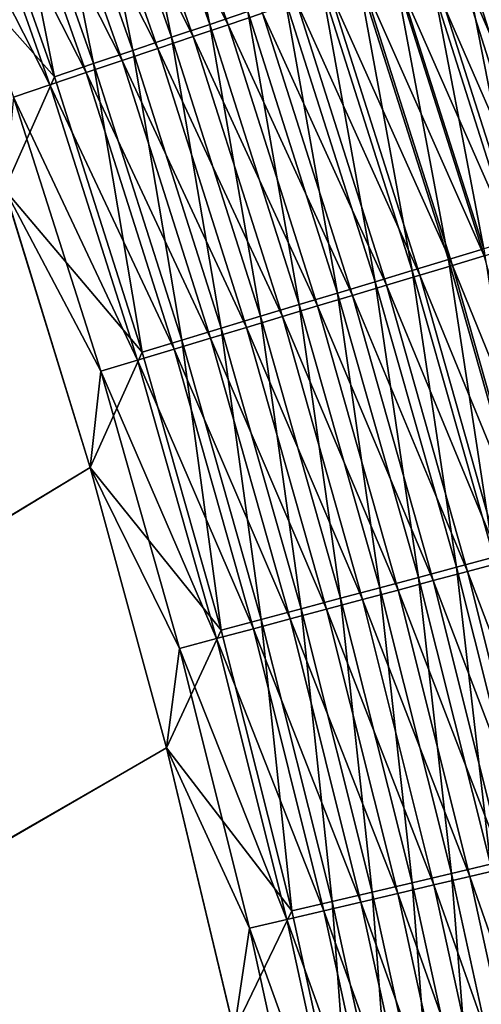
# Model space of a CAD drawing. Header units: metres. Extents: x 0 to 1400, y -1400 to 0.
# Tile 265 of 342: x 1214 to 1234, y -422 to -381. Entities that reach past the tile are written whole.
import ezdxf

# ---------------------------------------------------------------- set-up
doc = ezdxf.new("R2010")
doc.units = ezdxf.units.M

msp = doc.modelspace()

# ---------------------------------------------------------------- linework, layer by layer
at = {"layer": 'None'}
for points in [[(1219.839355, -368.859833, -501.510986), (1222.388062, -381.077789, -502.030121), (1218.265015, -369.448334, -502.029266)], [(1222.388062, -381.077789, -502.030121), (1219.839355, -368.859833, -501.510986), (1223.980225, -380.54126, -501.512177)], [(1218.265015, -369.448334, -502.029266), (1220.775146, -381.621338, -502.470123), (1216.670044, -370.044586, -502.469543)], [(1223.155762, -381.096771, -498.669525), (1219.02771, -369.427277, -498.668396), (1217.577148, -369.968689, -499.145538)], [(1218.265015, -369.448334, -502.029266), (1222.388062, -381.077789, -502.030121), (1220.775146, -381.621338, -502.470123)], [(1224.599854, -380.610962, -498.121552), (1219.02771, -369.427277, -498.668396), (1223.155762, -381.096771, -498.669525)], [(1221.688721, -381.590302, -499.146362), (1217.577148, -369.968689, -499.145538), (1216.107544, -370.517212, -499.550812)], [(1223.155762, -381.096771, -498.669525), (1217.577148, -369.968689, -499.145538), (1221.688721, -381.590302, -499.146362)], [(1216.670044, -370.044586, -502.469543), (1219.145508, -382.170502, -502.831543), (1215.058594, -370.646973, -502.831207)], [(1216.670044, -370.044586, -502.469543), (1220.775146, -381.621338, -502.470123), (1219.145508, -382.170502, -502.831543)], [(1217.503296, -382.723907, -503.113678), (1213.434814, -371.253998, -503.113525), (1215.058594, -370.646973, -502.831207)], [(1220.202515, -382.090271, -499.551361), (1216.107544, -370.517212, -499.550812), (1214.622803, -371.071381, -499.883636)], [(1215.058594, -370.646973, -502.831207), (1219.145508, -382.170502, -502.831543), (1217.503296, -382.723907, -503.113678)], [(1221.688721, -381.590302, -499.146362), (1216.107544, -370.517212, -499.550812), (1220.202515, -382.090271, -499.551361)], [(1213.434814, -371.253998, -503.113525), (1215.852783, -383.280121, -503.315887), (1211.802734, -371.864105, -503.315826)], [(1213.126587, -371.629822, -500.143341), (1218.70105, -382.595398, -499.883972), (1214.622803, -371.071381, -499.883636)], [(1215.852783, -383.280121, -503.315887), (1213.434814, -371.253998, -503.113525), (1217.503296, -382.723907, -503.113678)], [(1214.622803, -371.071381, -499.883636), (1218.70105, -382.595398, -499.883972), (1220.202515, -382.090271, -499.551361)], [(1217.187866, -383.104431, -500.143524), (1213.126587, -371.629822, -500.143341), (1211.622803, -372.191101, -500.329376)], [(1218.70105, -382.595398, -499.883972), (1213.126587, -371.629822, -500.143341), (1217.187866, -383.104431, -500.143524)], [(1215.852783, -383.280121, -503.315887), (1209.801758, -376.46347, -503.477753), (1211.802734, -371.864105, -503.315826)], [(1215.667114, -383.616028, -500.329407), (1211.622803, -372.191101, -500.329376), (1210.115112, -372.753815, -500.44104)], [(1217.187866, -383.104431, -500.143524), (1211.622803, -372.191101, -500.329376), (1215.667114, -383.616028, -500.329407)], [(1215.667114, -383.616028, -500.329407), (1210.115112, -372.753815, -500.44104), (1214.142456, -384.128967, -500.44104)], [(1213.765259, -388.009064, -503.477753), (1209.801758, -376.46347, -503.477753), (1215.852783, -383.280121, -503.315887)], [(1236.746948, -389.645538, -496.838531), (1232.890503, -377.538574, -496.83432), (1234.240234, -377.08374, -495.810425)], [(1235.339722, -390.069977, -497.79538), (1231.497314, -378.008087, -497.79184), (1232.890503, -377.538574, -496.83432)], [(1237.671997, -389.662842, -492.421387), (1233.810913, -377.512238, -492.41626), (1232.609863, -377.91629, -493.41864)], [(1235.339722, -390.069977, -497.79538), (1232.890503, -377.538574, -496.83432), (1236.746948, -389.645538, -496.838531)], [(1233.891602, -390.506775, -498.683868), (1230.063477, -378.491241, -498.680878), (1231.497314, -378.008087, -497.79184)], [(1236.458862, -390.028076, -493.423126), (1232.609863, -377.91629, -493.41864), (1231.366089, -378.334686, -494.361725)], [(1233.891602, -390.506775, -498.683868), (1231.497314, -378.008087, -497.79184), (1235.339722, -390.069977, -497.79538)], [(1237.671997, -389.662842, -492.421387), (1232.609863, -377.91629, -493.41864), (1236.458862, -390.028076, -493.423126)], [(1232.405396, -390.955048, -499.501892), (1228.592041, -378.987122, -499.499451), (1230.063477, -378.491241, -498.680878)], [(1232.405396, -390.955048, -499.501892), (1230.063477, -378.491241, -498.680878), (1233.891602, -390.506775, -498.683868)], [(1235.202515, -390.406281, -494.365601), (1231.366089, -378.334686, -494.361725), (1230.082397, -378.766571, -495.243591)], [(1236.458862, -390.028076, -493.423126), (1231.366089, -378.334686, -494.361725), (1235.202515, -390.406281, -494.365601)], [(1230.884033, -391.41394, -500.247467), (1227.085693, -379.49472, -500.245483), (1228.592041, -378.987122, -499.499451)], [(1230.884033, -391.41394, -500.247467), (1228.592041, -378.987122, -499.499451), (1232.405396, -390.955048, -499.501892)], [(1233.905884, -390.796661, -495.246887), (1230.082397, -378.766571, -495.243591), (1228.76123, -379.211029, -496.062378)], [(1235.202515, -390.406281, -494.365601), (1230.082397, -378.766571, -495.243591), (1233.905884, -390.796661, -495.246887)], [(1229.330322, -391.882538, -500.918549), (1225.547485, -380.013123, -500.917023), (1227.085693, -379.49472, -500.245483)], [(1229.330322, -391.882538, -500.918549), (1227.085693, -379.49472, -500.245483), (1230.884033, -391.41394, -500.247467)], [(1232.571411, -391.198364, -496.065155), (1228.76123, -379.211029, -496.062378), (1227.405273, -379.667175, -496.816193)], [(1233.905884, -390.796661, -495.246887), (1228.76123, -379.211029, -496.062378), (1232.571411, -391.198364, -496.065155)], [(1231.201904, -391.610657, -496.818481), (1227.405273, -379.667175, -496.816193), (1226.017334, -380.134125, -497.503235)], [(1232.571411, -391.198364, -496.065155), (1227.405273, -379.667175, -496.816193), (1231.201904, -391.610657, -496.818481)], [(1225.547485, -380.013123, -500.917023), (1227.747437, -392.359955, -501.513306), (1223.980225, -380.54126, -501.512177)], [(1229.800049, -392.032684, -497.505066), (1226.017334, -380.134125, -497.503235), (1224.599854, -380.610962, -498.121552)], [(1227.747437, -392.359955, -501.513306), (1225.547485, -380.013123, -500.917023), (1229.330322, -391.882538, -500.918549)], [(1231.201904, -391.610657, -496.818481), (1226.017334, -380.134125, -497.503235), (1229.800049, -392.032684, -497.505066)], [(1226.139526, -392.844971, -502.030914), (1222.388062, -381.077789, -502.030121), (1223.980225, -380.54126, -501.512177)], [(1228.368408, -392.463684, -498.122986), (1224.599854, -380.610962, -498.121552), (1223.155762, -381.096771, -498.669525)], [(1223.980225, -380.54126, -501.512177), (1227.747437, -392.359955, -501.513306), (1226.139526, -392.844971, -502.030914)], [(1229.800049, -392.032684, -497.505066), (1224.599854, -380.610962, -498.121552), (1228.368408, -392.463684, -498.122986)], [(1222.388062, -381.077789, -502.030121), (1224.510376, -393.336334, -502.470642), (1220.775146, -381.621338, -502.470123)], [(1226.910034, -392.90274, -498.670624), (1223.155762, -381.096771, -498.669525), (1221.688721, -381.590302, -499.146362)], [(1224.510376, -393.336334, -502.470642), (1222.388062, -381.077789, -502.030121), (1226.139526, -392.844971, -502.030914)], [(1228.368408, -392.463684, -498.122986), (1223.155762, -381.096771, -498.669525), (1226.910034, -392.90274, -498.670624)], [(1225.428345, -393.348785, -499.147125), (1221.688721, -381.590302, -499.146362), (1220.202515, -382.090271, -499.551361)], [(1226.910034, -392.90274, -498.670624), (1221.688721, -381.590302, -499.146362), (1225.428345, -393.348785, -499.147125)], [(1220.775146, -381.621338, -502.470123), (1222.864624, -393.832733, -502.831848), (1219.145508, -382.170502, -502.831543)], [(1220.775146, -381.621338, -502.470123), (1224.510376, -393.336334, -502.470642), (1222.864624, -393.832733, -502.831848)], [(1219.145508, -382.170502, -502.831543), (1221.206055, -394.332977, -503.113831), (1217.503296, -382.723907, -503.113678)], [(1218.70105, -382.595398, -499.883972), (1223.927368, -393.80069, -499.55188), (1220.202515, -382.090271, -499.551361)], [(1219.145508, -382.170502, -502.831543), (1222.864624, -393.832733, -502.831848), (1221.206055, -394.332977, -503.113831)], [(1220.202515, -382.090271, -499.551361), (1223.927368, -393.80069, -499.55188), (1225.428345, -393.348785, -499.147125)], [(1219.539063, -394.835785, -503.315918), (1215.852783, -383.280121, -503.315887), (1217.503296, -382.723907, -503.113678)], [(1222.410889, -394.257202, -499.884277), (1218.70105, -382.595398, -499.883972), (1217.187866, -383.104431, -500.143524)], [(1217.503296, -382.723907, -503.113678), (1221.206055, -394.332977, -503.113831), (1219.539063, -394.835785, -503.315918)], [(1223.927368, -393.80069, -499.55188), (1218.70105, -382.595398, -499.883972), (1222.410889, -394.257202, -499.884277)], [(1220.88269, -394.717255, -500.143677), (1217.187866, -383.104431, -500.143524), (1215.667114, -383.616028, -500.329407)], [(1222.410889, -394.257202, -499.884277), (1217.187866, -383.104431, -500.143524), (1220.88269, -394.717255, -500.143677)], [(1219.539063, -394.835785, -503.315918), (1213.765259, -388.009064, -503.477753), (1215.852783, -383.280121, -503.315887)], [(1219.346802, -395.179626, -500.329468), (1215.667114, -383.616028, -500.329407), (1214.142456, -384.128967, -500.44104)], [(1220.88269, -394.717255, -500.143677), (1215.667114, -383.616028, -500.329407), (1219.346802, -395.179626, -500.329468)], [(1217.806885, -395.643219, -500.44104), (1214.142456, -384.128967, -500.44104), (1213.767578, -388.010193, -500.477753)], [(1214.142456, -384.128967, -500.44104), (1217.806885, -395.643219, -500.44104), (1219.346802, -395.179626, -500.329468)], [(1217.352539, -399.679108, -500.477753), (1213.767578, -388.010193, -500.477753), (759.270203, -676.616821, -500.477753)], [(1213.765259, -388.009064, -503.477753), (1217.35083, -399.679199, -503.477753), (762.366577, -676.864197, -503.477753)], [(1217.35083, -399.679199, -503.477753), (1213.765259, -388.009064, -503.477753), (1219.539063, -394.835785, -503.315918)], [(1217.352539, -399.679108, -500.477753), (1217.806885, -395.643219, -500.44104), (1213.767578, -388.010193, -500.477753)], [(1235.841064, -403.043121, -499.504211), (1232.405396, -390.955048, -499.501892), (1233.891602, -390.506775, -498.683868)], [(1234.306396, -403.453827, -500.249329), (1230.884033, -391.41394, -500.247467), (1232.405396, -390.955048, -499.501892)], [(1234.306396, -403.453827, -500.249329), (1232.405396, -390.955048, -499.501892), (1235.841064, -403.043121, -499.504211)], [(1237.348999, -402.945099, -495.250061), (1233.905884, -390.796661, -495.246887), (1232.571411, -391.198364, -496.065155)], [(1232.739136, -403.87326, -500.919983), (1229.330322, -391.882538, -500.918549), (1230.884033, -391.41394, -500.247467)], [(1232.739136, -403.87326, -500.919983), (1230.884033, -391.41394, -500.247467), (1234.306396, -403.453827, -500.249329)], [(1236.002808, -403.304596, -496.06781), (1232.571411, -391.198364, -496.065155), (1231.201904, -391.610657, -496.818481)], [(1237.348999, -402.945099, -495.250061), (1232.571411, -391.198364, -496.065155), (1236.002808, -403.304596, -496.06781)], [(1231.142456, -404.300537, -501.514404), (1227.747437, -392.359955, -501.513306), (1229.330322, -391.882538, -500.918549)], [(1231.142456, -404.300537, -501.514404), (1229.330322, -391.882538, -500.918549), (1232.739136, -403.87326, -500.919983)], [(1234.621338, -403.673523, -496.820679), (1231.201904, -391.610657, -496.818481), (1229.800049, -392.032684, -497.505066)], [(1236.002808, -403.304596, -496.06781), (1231.201904, -391.610657, -496.818481), (1234.621338, -403.673523, -496.820679)], [(1227.747437, -392.359955, -501.513306), (1229.520386, -404.734619, -502.031677), (1226.139526, -392.844971, -502.030914)], [(1229.520386, -404.734619, -502.031677), (1227.747437, -392.359955, -501.513306), (1231.142456, -404.300537, -501.514404)], [(1233.207153, -404.051178, -497.506805), (1229.800049, -392.032684, -497.505066), (1228.368408, -392.463684, -498.122986)], [(1234.621338, -403.673523, -496.820679), (1229.800049, -392.032684, -497.505066), (1233.207153, -404.051178, -497.506805)], [(1231.763062, -404.436829, -498.124359), (1228.368408, -392.463684, -498.122986), (1226.910034, -392.90274, -498.670624)], [(1233.207153, -404.051178, -497.506805), (1228.368408, -392.463684, -498.122986), (1231.763062, -404.436829, -498.124359)], [(1227.877197, -405.174377, -502.471161), (1224.510376, -393.336334, -502.470642), (1226.139526, -392.844971, -502.030914)], [(1230.29187, -404.829712, -498.671661), (1226.910034, -392.90274, -498.670624), (1225.428345, -393.348785, -499.147125)], [(1226.139526, -392.844971, -502.030914), (1229.520386, -404.734619, -502.031677), (1227.877197, -405.174377, -502.471161)], [(1231.763062, -404.436829, -498.124359), (1226.910034, -392.90274, -498.670624), (1230.29187, -404.829712, -498.671661)], [(1224.510376, -393.336334, -502.470642), (1226.217041, -405.618683, -502.832123), (1222.864624, -393.832733, -502.831848)], [(1223.927368, -393.80069, -499.55188), (1228.797363, -405.228851, -499.147858), (1225.428345, -393.348785, -499.147125)], [(1226.217041, -405.618683, -502.832123), (1224.510376, -393.336334, -502.470642), (1227.877197, -405.174377, -502.471161)], [(1225.428345, -393.348785, -499.147125), (1228.797363, -405.228851, -499.147858), (1230.29187, -404.829712, -498.671661)], [(1222.864624, -393.832733, -502.831848), (1224.544067, -406.066406, -503.113953), (1221.206055, -394.332977, -503.113831)], [(1227.283203, -405.633179, -499.552368), (1223.927368, -393.80069, -499.55188), (1222.410889, -394.257202, -499.884277)], [(1222.864624, -393.832733, -502.831848), (1226.217041, -405.618683, -502.832123), (1224.544067, -406.066406, -503.113953)], [(1228.797363, -405.228851, -499.147858), (1223.927368, -393.80069, -499.55188), (1227.283203, -405.633179, -499.552368)], [(1221.206055, -394.332977, -503.113831), (1222.862549, -406.516388, -503.315948), (1219.539063, -394.835785, -503.315918)], [(1225.75354, -406.041687, -499.884583), (1222.410889, -394.257202, -499.884277), (1220.88269, -394.717255, -500.143677)], [(1221.206055, -394.332977, -503.113831), (1224.544067, -406.066406, -503.113953), (1222.862549, -406.516388, -503.315948)], [(1227.283203, -405.633179, -499.552368), (1222.410889, -394.257202, -499.884277), (1225.75354, -406.041687, -499.884583)], [(1222.862549, -406.516388, -503.315948), (1217.35083, -399.679199, -503.477753), (1219.539063, -394.835785, -503.315918)], [(1224.212158, -406.453308, -500.143829), (1220.88269, -394.717255, -500.143677), (1219.346802, -395.179626, -500.329468)], [(1225.75354, -406.041687, -499.884583), (1220.88269, -394.717255, -500.143677), (1224.212158, -406.453308, -500.143829)], [(1217.806885, -395.643219, -500.44104), (1222.662842, -406.867065, -500.329529), (1219.346802, -395.179626, -500.329468)], [(1219.346802, -395.179626, -500.329468), (1222.662842, -406.867065, -500.329529), (1224.212158, -406.453308, -500.143829)], [(1221.109619, -407.28186, -500.44104), (1217.806885, -395.643219, -500.44104), (1217.352539, -399.679108, -500.477753)], [(1222.662842, -406.867065, -500.329529), (1217.806885, -395.643219, -500.44104), (1221.109619, -407.28186, -500.44104)], [(1220.56311, -411.457306, -500.477753), (1217.352539, -399.679108, -500.477753), (759.270203, -676.616821, -500.477753)], [(762.366577, -676.864197, -503.477753), (1217.35083, -399.679199, -503.477753), (1220.562744, -411.458832, -503.477753)], [(1220.562744, -411.458832, -503.477753), (1217.35083, -399.679199, -503.477753), (1222.862549, -406.516388, -503.315948)], [(1220.56311, -411.457306, -500.477753), (1221.109619, -407.28186, -500.44104), (1217.352539, -399.679108, -500.477753)], [(1235.775269, -415.969696, -500.921356), (1232.739136, -403.87326, -500.919983), (1234.306396, -403.453827, -500.249329)], [(1234.166626, -416.347595, -501.515411), (1231.142456, -404.300537, -501.514404), (1232.739136, -403.87326, -500.919983)], [(1234.166626, -416.347595, -501.515411), (1232.739136, -403.87326, -500.919983), (1235.775269, -415.969696, -500.921356)], [(1237.665283, -415.839905, -496.822754), (1234.621338, -403.673523, -496.820679), (1233.207153, -404.051178, -497.506805)], [(1232.532227, -416.731506, -502.03241), (1229.520386, -404.734619, -502.031677), (1231.142456, -404.300537, -501.514404)], [(1232.532227, -416.731506, -502.03241), (1231.142456, -404.300537, -501.514404), (1234.166626, -416.347595, -501.515411)], [(1236.240356, -416.173798, -497.508484), (1233.207153, -404.051178, -497.506805), (1231.763062, -404.436829, -498.124359)], [(1237.665283, -415.839905, -496.822754), (1233.207153, -404.051178, -497.506805), (1236.240356, -416.173798, -497.508484)], [(1229.520386, -404.734619, -502.031677), (1230.876587, -417.120422, -502.471619), (1227.877197, -405.174377, -502.471161)], [(1230.876587, -417.120422, -502.471619), (1229.520386, -404.734619, -502.031677), (1232.532227, -416.731506, -502.03241)], [(1234.7854, -416.514801, -498.125671), (1231.763062, -404.436829, -498.124359), (1230.29187, -404.829712, -498.671661)], [(1236.240356, -416.173798, -497.508484), (1231.763062, -404.436829, -498.124359), (1234.7854, -416.514801, -498.125671)], [(1229.203857, -417.513336, -502.832428), (1226.217041, -405.618683, -502.832123), (1227.877197, -405.174377, -502.471161)], [(1227.877197, -405.174377, -502.471161), (1230.876587, -417.120422, -502.471619), (1229.203857, -417.513336, -502.832428)], [(1228.797363, -405.228851, -499.147858), (1233.303101, -416.862152, -498.672638), (1230.29187, -404.829712, -498.671661)], [(1230.29187, -404.829712, -498.671661), (1233.303101, -416.862152, -498.672638), (1234.7854, -416.514801, -498.125671)], [(1231.797241, -417.215027, -499.14856), (1228.797363, -405.228851, -499.147858), (1227.283203, -405.633179, -499.552368)], [(1233.303101, -416.862152, -498.672638), (1228.797363, -405.228851, -499.147858), (1231.797241, -417.215027, -499.14856)], [(1226.217041, -405.618683, -502.832123), (1227.518311, -417.909302, -503.114105), (1224.544067, -406.066406, -503.113953)], [(1230.271729, -417.57251, -499.552856), (1227.283203, -405.633179, -499.552368), (1225.75354, -406.041687, -499.884583)], [(1227.518311, -417.909302, -503.114105), (1226.217041, -405.618683, -502.832123), (1229.203857, -417.513336, -502.832428)], [(1231.797241, -417.215027, -499.14856), (1227.283203, -405.633179, -499.552368), (1230.271729, -417.57251, -499.552856)], [(1224.544067, -406.066406, -503.113953), (1225.824219, -418.307281, -503.31601), (1222.862549, -406.516388, -503.315948)], [(1228.730469, -417.933685, -499.884857), (1225.75354, -406.041687, -499.884583), (1224.212158, -406.453308, -500.143829)], [(1224.544067, -406.066406, -503.113953), (1227.518311, -417.909302, -503.114105), (1225.824219, -418.307281, -503.31601)], [(1230.271729, -417.57251, -499.552856), (1225.75354, -406.041687, -499.884583), (1228.730469, -417.933685, -499.884857)], [(1225.824219, -418.307281, -503.31601), (1220.562744, -411.458832, -503.477753), (1222.862549, -406.516388, -503.315948)], [(1222.662842, -406.867065, -500.329529), (1227.17749, -418.297638, -500.143951), (1224.212158, -406.453308, -500.143829)], [(1224.212158, -406.453308, -500.143829), (1227.17749, -418.297638, -500.143951), (1228.730469, -417.933685, -499.884857)], [(1225.616577, -418.663422, -500.329559), (1222.662842, -406.867065, -500.329529), (1221.109619, -407.28186, -500.44104)], [(1227.17749, -418.297638, -500.143951), (1222.662842, -406.867065, -500.329529), (1225.616577, -418.663422, -500.329559)], [(1224.051636, -419.030151, -500.44104), (1221.109619, -407.28186, -500.44104), (1220.56311, -411.457306, -500.477753)], [(1225.616577, -418.663422, -500.329559), (1221.109619, -407.28186, -500.44104), (1224.051636, -419.030151, -500.44104)], [(759.270203, -676.616821, -500.477753), (1223.404785, -423.330414, -500.477753), (1220.56311, -411.457306, -500.477753)], [(1220.562744, -411.458832, -503.477753), (1223.40564, -423.332764, -503.477753), (762.366577, -676.864197, -503.477753)], [(1223.40564, -423.332764, -503.477753), (1220.562744, -411.458832, -503.477753), (1225.824219, -418.307281, -503.31601)], [(1223.404785, -423.330414, -500.477753), (1224.051636, -419.030151, -500.44104), (1220.56311, -411.457306, -500.477753)], [(1233.510254, -429.159546, -502.472107), (1230.876587, -417.120422, -502.471619), (1232.532227, -416.731506, -502.03241)], [(1235.176636, -428.820557, -502.033112), (1232.532227, -416.731506, -502.03241), (1234.166626, -416.347595, -501.515411)], [(1233.510254, -429.159546, -502.472107), (1232.532227, -416.731506, -502.03241), (1235.176636, -428.820557, -502.033112)], [(1233.303101, -416.862152, -498.672638), (1237.437134, -428.682251, -498.126892), (1234.7854, -416.514801, -498.125671)], [(1230.876587, -417.120422, -502.471619), (1231.826782, -429.502014, -502.832703), (1229.203857, -417.513336, -502.832428)], [(1231.826782, -429.502014, -502.832703), (1230.876587, -417.120422, -502.471619), (1233.510254, -429.159546, -502.472107)], [(1235.945313, -428.984894, -498.673553), (1233.303101, -416.862152, -498.672638), (1231.797241, -417.215027, -499.14856)], [(1237.437134, -428.682251, -498.126892), (1233.303101, -416.862152, -498.672638), (1235.945313, -428.984894, -498.673553)], [(1230.130371, -429.847107, -503.114227), (1227.518311, -417.909302, -503.114105), (1229.203857, -417.513336, -502.832428)], [(1232.894409, -429.60376, -499.553284), (1230.271729, -417.57251, -499.552856), (1228.730469, -417.933685, -499.884857)], [(1229.203857, -417.513336, -502.832428), (1231.826782, -429.502014, -502.832703), (1230.130371, -429.847107, -503.114227)], [(1234.429688, -429.292328, -499.149231), (1231.797241, -417.215027, -499.14856), (1230.271729, -417.57251, -499.552856)], [(1234.429688, -429.292328, -499.149231), (1230.271729, -417.57251, -499.552856), (1232.894409, -429.60376, -499.553284)], [(1235.945313, -428.984894, -498.673553), (1231.797241, -417.215027, -499.14856), (1234.429688, -429.292328, -499.149231)], [(1227.518311, -417.909302, -503.114105), (1228.425293, -430.19397, -503.31604), (1225.824219, -418.307281, -503.31601)], [(1227.17749, -418.297638, -500.143951), (1231.343262, -429.918427, -499.885132), (1228.730469, -417.933685, -499.884857)], [(1228.425293, -430.19397, -503.31604), (1227.518311, -417.909302, -503.114105), (1230.130371, -429.847107, -503.114227)], [(1228.730469, -417.933685, -499.884857), (1231.343262, -429.918427, -499.885132), (1232.894409, -429.60376, -499.553284)], [(1228.425293, -430.19397, -503.31604), (1223.40564, -423.332764, -503.477753), (1225.824219, -418.307281, -503.31601)], [(1229.780273, -430.235504, -500.144104), (1227.17749, -418.297638, -500.143951), (1225.616577, -418.663422, -500.329559)], [(1231.343262, -429.918427, -499.885132), (1227.17749, -418.297638, -500.143951), (1229.780273, -430.235504, -500.144104)], [(1228.209229, -430.554199, -500.32962), (1225.616577, -418.663422, -500.329559), (1224.051636, -419.030151, -500.44104)], [(1229.780273, -430.235504, -500.144104), (1225.616577, -418.663422, -500.329559), (1228.209229, -430.554199, -500.32962)], [(1226.634277, -430.873688, -500.44104), (1224.051636, -419.030151, -500.44104), (1223.404785, -423.330414, -500.477753)], [(1228.209229, -430.554199, -500.32962), (1224.051636, -419.030151, -500.44104), (1226.634277, -430.873688, -500.44104)]]:
    msp.add_3dface(points, dxfattribs=at)

doc.saveas('drawing.dxf')
